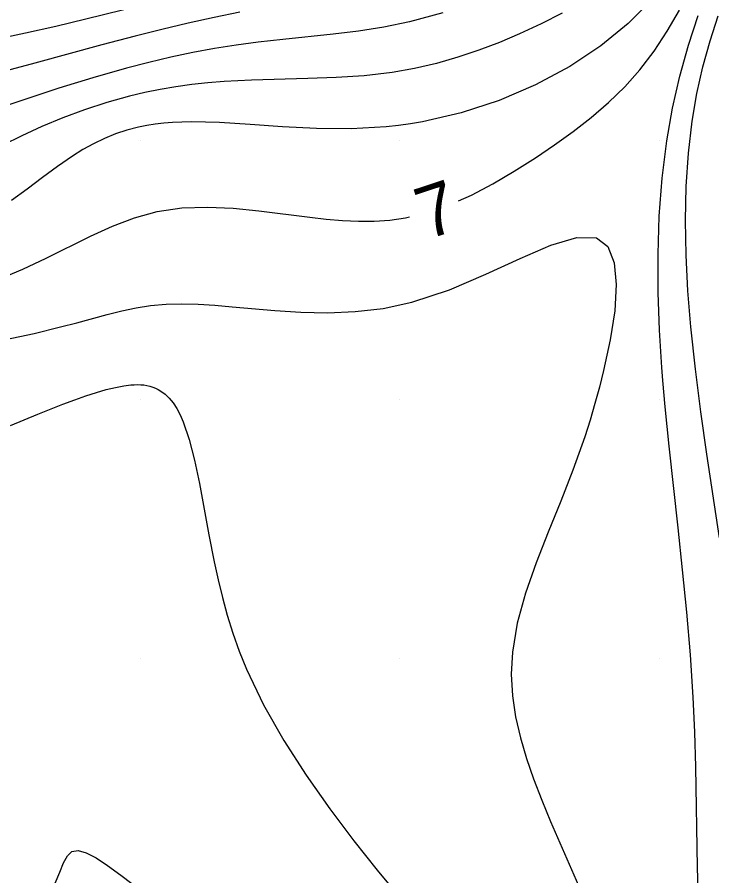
# Model space of a CAD drawing. Extents: x 2602990 to 2605851, y 618069 to 619180.
# Drawn here: x 2604025.24 to 2604052.03, y 618621.63 to 618654.75 of the extents above; entities that cross this region are included whole.
import ezdxf

# ---------------------------------------------------------------- set-up
doc = ezdxf.new("R2010")
doc.units = 0
for name, color, linetype in [('DTM Contours Major', 7, 'Continuous'), ('DTM Contours Minor', 7, 'Continuous'), ('DTM Contours Minor Text', 7, 'Continuous'), ('Exist DTM Crownline', 7, 'Continuous'), ('Exist DTM QL2 LIDAR Elevation Point', 7, 'Continuous'), ('Exist Roads EOP', 7, 'Continuous')]:
    doc.layers.add(name, color=color, linetype=linetype)

msp = doc.modelspace()

# ---------------------------------------------------------------- linework, layer by layer
at = {"layer": 'DTM Contours Major'}
msp.add_lwpolyline([(2604031.394, 618655.549), (2604027.885, 618654.667), (2604026.725, 618654.387), (2604025.564, 618654.126), (2604024.402, 618653.891)], dxfattribs=at)
at = {"layer": 'DTM Contours Minor'}
for points in [[(2604041.66, 618654.92), (2604040.367, 618654.568), (2604039.379, 618654.366), (2604038.396, 618654.212), (2604037.419, 618654.092), (2604035.484, 618653.893), (2604034.527, 618653.785), (2604033.687, 618653.671), (2604032.849, 618653.537), (2604032.01, 618653.382), (2604031.168, 618653.205), (2604030.319, 618653.007), (2604029.459, 618652.785), (2604028.155, 618652.413), (2604026.841, 618652.005), (2604025.537, 618651.578), (2604023.042, 618650.739)], [(2604033.825, 618654.943), (2604032.837, 618654.739), (2604031.835, 618654.517), (2604030.818, 618654.276), (2604029.784, 618654.017), (2604028.509, 618653.679), (2604025.92, 618652.972), (2604024.625, 618652.627)], [(2604046.251, 618654.904), (2604045.446, 618654.492), (2604044.611, 618654.105), (2604043.838, 618653.778), (2604043.047, 618653.477), (2604042.237, 618653.205), (2604041.409, 618652.968), (2604040.562, 618652.77), (2604039.695, 618652.616), (2604038.624, 618652.491), (2604037.536, 618652.418), (2604036.442, 618652.379), (2604034.277, 618652.325), (2604033.228, 618652.273), (2604032.593, 618652.221), (2604031.97, 618652.153), (2604031.358, 618652.067), (2604030.755, 618651.964), (2604030.159, 618651.842), (2604029.569, 618651.702), (2604028.697, 618651.458), (2604027.839, 618651.177), (2604027.003, 618650.866), (2604026.195, 618650.531), (2604025.421, 618650.179), (2604024.689, 618649.815)], [(2604049.379, 618655.085), (2604048.803, 618654.509), (2604047.752, 618653.645), (2604046.551, 618652.852), (2604045.231, 618652.145), (2604043.823, 618651.542), (2604042.36, 618651.058), (2604040.873, 618650.71), (2604040.406, 618650.632), (2604039.939, 618650.568), (2604039.472, 618650.518), (2604038.116, 618650.446), (2604036.778, 618650.458), (2604035.475, 618650.523), (2604034.225, 618650.608), (2604033.048, 618650.681), (2604031.962, 618650.712), (2604031.591, 618650.706), (2604031.234, 618650.69), (2604030.89, 618650.663), (2604030.557, 618650.624), (2604030.234, 618650.573), (2604029.92, 618650.51), (2604029.467, 618650.391), (2604029.029, 618650.245), (2604028.604, 618650.071), (2604028.188, 618649.87), (2604027.778, 618649.643), (2604027.372, 618649.392), (2604026.796, 618648.996), (2604026.215, 618648.566), (2604025.626, 618648.121), (2604025.021, 618647.675)], [(2604042.261, 618647.669), (2604042.754, 618647.889), (2604043.586, 618648.325), (2604044.41, 618648.808), (2604045.223, 618649.325), (2604045.961, 618649.821), (2604046.681, 618650.339), (2604047.377, 618650.882), (2604048.041, 618651.455), (2604048.666, 618652.064), (2604049.244, 618652.713), (2604049.799, 618653.442), (2604050.308, 618654.214), (2604050.783, 618655.018)], [(2604051.511, 618620.711), (2604051.473, 618621.956), (2604051.405, 618625.836), (2604051.368, 618627.173), (2604051.308, 618628.531), (2604051.202, 618630.158), (2604051.062, 618631.797), (2604050.9, 618633.434), (2604050.725, 618635.057), (2604050.378, 618638.2), (2604050.224, 618639.726), (2604050.136, 618640.734), (2604050.097, 618641.241), (2604050.009, 618642.676), (2604049.958, 618644.134), (2604049.952, 618645.604), (2604049.999, 618647.074), (2604050.108, 618648.536), (2604050.286, 618649.976), (2604050.508, 618651.237), (2604050.788, 618652.468), (2604051.122, 618653.664), (2604051.506, 618654.818)], [(2604052.318, 618634.667), (2604051.837, 618637.894), (2604051.604, 618639.535), (2604051.393, 618641.177), (2604051.218, 618642.807), (2604051.105, 618644.199), (2604051.035, 618645.569), (2604051.011, 618646.911), (2604051.039, 618648.223), (2604051.122, 618649.5), (2604051.266, 618650.737), (2604051.448, 618651.806), (2604051.68, 618652.84), (2604051.957, 618653.837), (2604052.277, 618654.796)], [(2604024.561, 618644.657), (2604025.463, 618645.031), (2604026.354, 618645.45), (2604028.068, 618646.306), (2604028.914, 618646.693), (2604029.766, 618647.017), (2604030.635, 618647.254), (2604031.593, 618647.391), (2604032.573, 618647.424), (2604033.566, 618647.379), (2604034.56, 618647.282), (2604036.519, 618647.032), (2604037.155, 618646.96), (2604037.781, 618646.906), (2604038.398, 618646.877), (2604039.009, 618646.88), (2604039.615, 618646.921), (2604040.218, 618647.008), (2604040.366, 618647.044)], [(2604024.788, 618642.321), (2604025.889, 618642.555), (2604026.916, 618642.801), (2604027.542, 618642.967), (2604028.714, 618643.287), (2604029.274, 618643.425), (2604029.827, 618643.541), (2604030.38, 618643.625), (2604030.979, 618643.676), (2604031.59, 618643.69), (2604032.216, 618643.675), (2604032.861, 618643.637), (2604033.53, 618643.584), (2604035.178, 618643.438), (2604036.176, 618643.375), (2604037.21, 618643.352), (2604038.274, 618643.394), (2604039.359, 618643.52), (2604040.458, 618643.755), (2604041.906, 618644.239), (2604043.316, 618644.839), (2604044.638, 618645.448), (2604045.822, 618645.957), (2604046.817, 618646.258), (2604047.575, 618646.243), (2604048.018, 618645.901), (2604048.263, 618645.281), (2604048.341, 618644.439), (2604048.28, 618643.429), (2604048.108, 618642.305), (2604047.854, 618641.123), (2604047.694, 618640.485), (2604047.519, 618639.846), (2604047.329, 618639.205), (2604047.124, 618638.563), (2604046.903, 618637.919), (2604046.667, 618637.274), (2604046.198, 618636.083), (2604045.714, 618634.892), (2604045.249, 618633.708), (2604044.841, 618632.536), (2604044.524, 618631.385), (2604044.335, 618630.259), (2604044.295, 618629.41), (2604044.341, 618628.579), (2604044.461, 618627.762), (2604044.644, 618626.957), (2604044.877, 618626.162), (2604045.149, 618625.374), (2604045.466, 618624.55), (2604045.805, 618623.728), (2604046.16, 618622.907), (2604046.887, 618621.261)], [(2604024.98, 618639.008), (2604026.034, 618639.442), (2604027.001, 618639.823), (2604027.461, 618639.994), (2604027.894, 618640.146), (2604028.299, 618640.277), (2604028.677, 618640.386), (2604029.028, 618640.472), (2604029.354, 618640.534), (2604029.628, 618640.568), (2604029.757, 618640.576), (2604029.882, 618640.579), (2604030.003, 618640.575), (2604030.119, 618640.565), (2604030.24, 618640.547), (2604030.356, 618640.52), (2604030.468, 618640.486), (2604030.577, 618640.443), (2604030.682, 618640.391), (2604030.783, 618640.33), (2604030.949, 618640.205), (2604031.107, 618640.051), (2604031.255, 618639.87), (2604031.394, 618639.659), (2604031.524, 618639.418), (2604031.645, 618639.148), (2604031.877, 618638.466), (2604032.08, 618637.665), (2604032.267, 618636.768), (2604032.634, 618634.781), (2604032.839, 618633.738), (2604032.987, 618633.056), (2604033.153, 618632.372), (2604033.341, 618631.686), (2604033.555, 618630.997), (2604033.8, 618630.304), (2604034.081, 618629.607), (2604034.74, 618628.232), (2604035.519, 618626.86), (2604036.382, 618625.513), (2604037.294, 618624.214), (2604038.22, 618622.985), (2604039.124, 618621.849), (2604039.746, 618621.098)], [(2604026.707, 618621.348), (2604026.887, 618621.774), (2604027.032, 618622.134), (2604027.175, 618622.406), (2604027.349, 618622.57), (2604027.592, 618622.61), (2604027.903, 618622.523), (2604028.282, 618622.325), (2604028.728, 618622.032), (2604029.241, 618621.658), (2604030.939, 618620.377)]]:
    msp.add_lwpolyline(points, dxfattribs=at)
at = {"layer": 'Exist DTM Crownline'}
msp.add_spline([(2603233.488, 618380.754), (2603285.185, 618400.095), (2603335.457, 618418.629), (2603390.812, 618439.069), (2603440.087, 618457.325), (2603493.996, 618477.231), (2603542.655, 618495.301), (2603600.808, 618516.867), (2603653.659, 618536.362), (2603706.222, 618555.742), (2603764.811, 618577.593), (2603823.52, 618599.847), (2603878.564, 618620.56), (2603937.951, 618643.078), (2603997.369, 618665.789), (2604036.209, 618680.665), (2604055.311, 618688.017)], degree=3, dxfattribs=at)
at = {"layer": 'Exist DTM QL2 LIDAR Elevation Point'}
for p, q in [((2604030, 618650), (2604030, 618650)), ((2604040, 618650), (2604040, 618650)), ((2604050, 618650), (2604050, 618650)), ((2604030, 618640), (2604030, 618640)), ((2604040, 618640), (2604040, 618640)), ((2604050, 618640), (2604050, 618640)), ((2604030, 618630), (2604030, 618630)), ((2604040, 618630), (2604040, 618630)), ((2604050, 618630), (2604050, 618630))]:
    msp.add_line(p, q, dxfattribs=at)
at = {"layer": 'Exist Roads EOP'}
for points in [[(2603230.17, 618389.98), (2603282.929, 618409.597), (2603332.773, 618427.868), (2603388.167, 618448.413), (2603437.203, 618466.721), (2603490.778, 618486.527), (2603539.039, 618504.558), (2603597.451, 618526.156), (2603651.053, 618545.972), (2603705.208, 618566.084), (2603762.02, 618587.183), (2603820.334, 618609.162), (2603876.341, 618629.99), (2603934.909, 618652.28), (2603996.409, 618675.568), (2604033.216, 618689.957), (2604052.01, 618697.199)], [(2604034.633, 618668.486), (2603984.89, 618650.123), (2603936.767, 618631.654), (2603888.195, 618613.335), (2603837.766, 618594.258), (2603782.918, 618573.705), (2603731.939, 618554.39), (2603671.126, 618532.171), (2603621.822, 618514.106), (2603561.545, 618491.877), (2603506.421, 618471.293), (2603452.163, 618451.33), (2603398.364, 618431.316), (2603341.431, 618410.355), (2603281.65, 618388.199), (2603223.033, 618366.475), (2603185.717, 618352.612)]]:
    msp.add_spline(points, degree=3, dxfattribs=at)

# ---------------------------------------------------------------- texts
at = {"layer": 'DTM Contours Minor Text'}
msp.add_text('7', height=2, rotation=18.2484, dxfattribs=at).set_placement((2604041.022, 618646.154))

doc.saveas('drawing.dxf')
